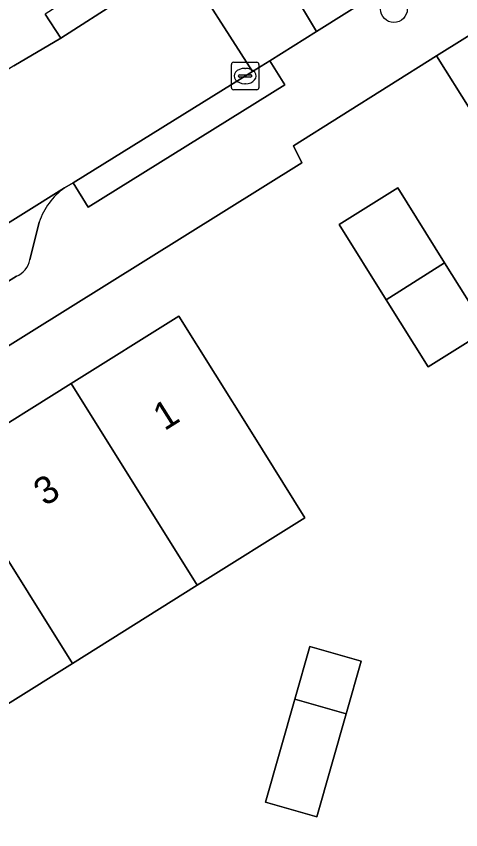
# Model space of a CAD drawing. Extents: x 159279 to 160377, y 384531 to 385888.
# Drawn here: x 159897.57 to 159913.79, y 385400.13 to 385429.79 of the extents above; entities that cross this region are included whole.
import ezdxf

# ---------------------------------------------------------------- set-up
doc = ezdxf.new("R2010")
doc.units = 0
for name, color, linetype in [('IMGEO_Boom', 7, 'Continuous'), ('IMGEO_Erf', 7, 'Continuous'), ('IMGEO_Kolk', 7, 'Continuous'), ('IMGEO_Muur', 7, 'Continuous'), ('IMGEO_Pand', 7, 'Continuous'), ('IMGEO_Pand_nummerreeks', 7, 'Continuous'), ('IMGEO_Parkeervlak_open', 7, 'Continuous'), ('IMGEO_Rijbaan_lokaal_open', 7, 'Continuous'), ('IMGEO_Voetpad_open', 7, 'Continuous')]:
    doc.layers.add(name, color=color, linetype=linetype)

msp = doc.modelspace()

# ---------------------------------------------------------------- linework, layer by layer
at = {"layer": 'IMGEO_Boom'}
msp.add_circle((159911.347, 385430.058), 0.489, dxfattribs=at)
at = {"layer": 'IMGEO_Erf'}
for points in [[(159914.153, 385426.355), (159912.907, 385428.347), (159907.681, 385425.073), (159907.99, 385424.451), (159879.627, 385406.764)], [(159885.836, 385397.452), (159882.581, 385402.667), (159884.171, 385403.667), (159883.175, 385405.249), (159885.835, 385406.923), (159888.378, 385408.523), (159889.059, 385407.42), (159890.467, 385408.289), (159889.074, 385410.546), (159890.128, 385411.205), (159894.699, 385414.061), (159895.558, 385414.597), (159895.876, 385414.087), (159899.572, 385416.402), (159903.497, 385418.861), (159906.152, 385414.624), (159908.105, 385411.505), (159904.174, 385409.043), (159899.621, 385406.19), (159895.167, 385403.4), (159896.834, 385400.739), (159894.17, 385399.071)]]:
    msp.add_lwpolyline(points, dxfattribs=at)
for points in [[(159912.595, 385417.005), (159911.062, 385419.457), (159909.351, 385422.196), (159911.49, 385423.533), (159913.198, 385420.801), (159914.735, 385418.342)], [(159906.659, 385401.126), (159907.731, 385404.888), (159908.28, 385406.814), (159910.156, 385406.28), (159909.607, 385404.353), (159908.535, 385400.591)]]:
    msp.add_lwpolyline(points, close=True, dxfattribs=at)
at = {"layer": 'IMGEO_Kolk'}
for p, q in [((159905.42, 385427.189), (159905.42, 385428.041)), ((159905.495, 385428.115), (159906.347, 385428.115)), ((159906.421, 385428.041), (159906.421, 385427.189)), ((159905.679, 385427.609), (159905.679, 385427.621)), ((159905.722, 385427.658), (159906.12, 385427.658)), ((159905.908, 385427.895), (159905.933, 385427.895)), ((159906.163, 385427.621), (159906.163, 385427.609)), ((159906.117, 385427.572), (159905.719, 385427.572)), ((159905.931, 385427.335), (159905.906, 385427.335)), ((159906.347, 385427.115), (159905.495, 385427.115))]:
    msp.add_line(p, q, dxfattribs=at)
for points in [[(159905.42, 385427.189), (159905.42, 385428.041)], [(159905.495, 385428.115), (159906.347, 385428.115)], [(159906.421, 385428.041), (159906.421, 385427.189)], [(159906.347, 385427.115), (159905.495, 385427.115)]]:
    msp.add_lwpolyline(points, dxfattribs=at)
for centre, radius, start, end in [((159905.497, 385428.039), 0.0765, 91.552, 178.448), ((159905.497, 385428.039), 0.0765, 91.552, 178.448), ((159906.345, 385428.039), 0.0765, 1.552, 88.448), ((159906.345, 385428.039), 0.0765, 1.552, 88.448), ((159905.719, 385427.618), 0.0403, 85.8775, 175.7526), ((159906.124, 385427.62), 0.0386, 1.7309, 96.639), ((159905.716, 385427.608), 0.0366, 178.938, 274.7102), ((159906.12, 385427.615), 0.043, 264.8664, 352.4533), ((159905.497, 385427.191), 0.0765, 181.552, 268.448), ((159905.497, 385427.191), 0.0765, 181.552, 268.448), ((159906.345, 385427.191), 0.0765, 271.552, 358.448), ((159906.345, 385427.191), 0.0765, 271.552, 358.448)]:
    msp.add_arc(centre, radius, start, end, dxfattribs=at)
for centre, major_axis, ratio, start_param, end_param in [((159905.907, 385427.615), (-0.387, 0.002), 0.722429, 4.712389, 7.853982), ((159905.932, 385427.615), (-0.39, 0.002), 0.717154, 1.570796, 4.712389)]:
    msp.add_ellipse(centre, major_axis=major_axis, ratio=ratio, start_param=start_param, end_param=end_param, dxfattribs=at)
at = {"layer": 'IMGEO_Muur'}
msp.add_lwpolyline([(159907.681, 385425.073), (159912.907, 385428.347)], dxfattribs=at)
at = {"layer": 'IMGEO_Pand'}
for points in [[(159927.056, 385429.521), (159927.77, 385429.97), (159925.615, 385433.418), (159923.653, 385432.191), (159922.361, 385434.257), (159912.907, 385428.347), (159914.153, 385426.355), (159916.339, 385427.721), (159918.229, 385428.902), (159920.285, 385425.614), (159920.444, 385425.36), (159920.821, 385425.597)], [(159911.062, 385419.457), (159913.198, 385420.801), (159911.49, 385423.533), (159909.351, 385422.196)], [(159913.198, 385420.801), (159911.062, 385419.457), (159912.595, 385417.005), (159914.735, 385418.342)], [(159904.174, 385409.043), (159908.105, 385411.505), (159906.152, 385414.624), (159903.497, 385418.861), (159899.572, 385416.402)], [(159899.621, 385406.19), (159904.174, 385409.043), (159899.572, 385416.402), (159895.876, 385414.087), (159895.558, 385414.597), (159894.699, 385414.061)], [(159894.699, 385414.061), (159890.128, 385411.205), (159895.167, 385403.4), (159899.621, 385406.19)], [(159907.731, 385404.888), (159909.607, 385404.353), (159910.156, 385406.28), (159908.28, 385406.814)], [(159909.607, 385404.353), (159907.731, 385404.888), (159906.659, 385401.126), (159908.535, 385400.591)]]:
    msp.add_lwpolyline(points, close=True, dxfattribs=at)
at = {"layer": 'IMGEO_Parkeervlak_open'}
for points in [[(159899.337, 385423.532), (159877.508, 385409.882), (159879.775, 385409.495), (159880.117, 385409.514), (159880.52, 385409.645), (159897.58, 385420.311)], [(159898.066, 385420.909), (159898.41, 385422.282)]]:
    msp.add_lwpolyline(points, dxfattribs=at)
for centre, radius, start, end in [((159900.707, 385421.548), 2.411, 124.6128, 162.2659), ((159897.25, 385421.076), 0.833, 293.3395, 348.4583)]:
    msp.add_arc(centre, radius, start, end, dxfattribs=at)
at = {"layer": 'IMGEO_Rijbaan_lokaal_open'}
for points in [[(159926.569, 385443.679), (159922.696, 385449.898), (159922.72, 385449.858), (159922.887, 385449.542), (159923.025, 385449.213), (159923.134, 385448.872), (159923.211, 385448.524), (159923.257, 385448.169), (159923.271, 385447.813), (159923.253, 385447.456), (159923.203, 385447.102), (159923.122, 385446.754), (159923.011, 385446.415), (159922.869, 385446.087), (159922.791, 385445.943), (159922.699, 385445.773), (159922.501, 385445.476), (159921.039, 385443.465), (159919.821, 385442.127), (159919.045, 385441.514), (159918.82, 385441.373), (159906.052, 385433.368), (159908.522, 385429.241), (159916.363, 385434.167)], [(159877.276, 385409.933), (159877.508, 385409.882), (159899.337, 385423.532), (159899.644, 385423.72), (159906.196, 385427.784), (159903.597, 385431.825), (159899.193, 385429), (159897.483, 385427.989), (159854.878, 385401.491), (159857.597, 385397.204), (159862.44, 385400.209), (159862.605, 385400.31), (159873.904, 385407.062)]]:
    msp.add_lwpolyline(points, dxfattribs=at)
msp.add_lwpolyline([(159906.052, 385433.368), (159904.346, 385432.305), (159903.597, 385431.825), (159906.196, 385427.784), (159906.826, 385428.175), (159908.522, 385429.241)], close=True, dxfattribs=at)
at = {"layer": 'IMGEO_Voetpad_open'}
for points in [[(159879.627, 385406.764), (159907.99, 385424.451), (159907.681, 385425.073), (159912.907, 385428.347), (159922.361, 385434.257), (159927.842, 385437.541), (159927.007, 385438.936), (159922.862, 385437.428), (159919.87, 385436.127)], [(159916.363, 385434.167), (159908.522, 385429.241), (159906.826, 385428.175), (159907.374, 385427.291), (159900.192, 385422.836), (159899.644, 385423.72), (159899.337, 385423.532)], [(159897.483, 385427.989), (159899.193, 385429), (159898.632, 385429.875)], [(159898.41, 385422.282), (159898.066, 385420.909)], [(159897.58, 385420.311), (159880.52, 385409.645), (159880.117, 385409.514), (159879.775, 385409.495), (159877.508, 385409.882), (159877.276, 385409.933)]]:
    msp.add_lwpolyline(points, dxfattribs=at)
for points in [[(159899.193, 385429), (159903.597, 385431.825), (159904.346, 385432.305), (159903.785, 385433.18), (159898.632, 385429.875)], [(159906.826, 385428.175), (159906.196, 385427.784), (159899.644, 385423.72), (159900.192, 385422.836), (159907.374, 385427.291)]]:
    msp.add_lwpolyline(points, close=True, dxfattribs=at)
for centre, radius, start, end in [((159900.707, 385421.548), 2.411, 124.6128, 162.2659), ((159897.25, 385421.076), 0.833, 293.3395, 348.4583)]:
    msp.add_arc(centre, radius, start, end, dxfattribs=at)

# ---------------------------------------------------------------- texts
at = {"layer": 'IMGEO_Pand_nummerreeks'}
for s, p in [('1', (159902.979, 385414.656)), ('3', (159898.619, 385411.904))]:
    msp.add_text(s, height=1, rotation=32.2563, dxfattribs=at).set_placement(p)

doc.saveas('drawing.dxf')
